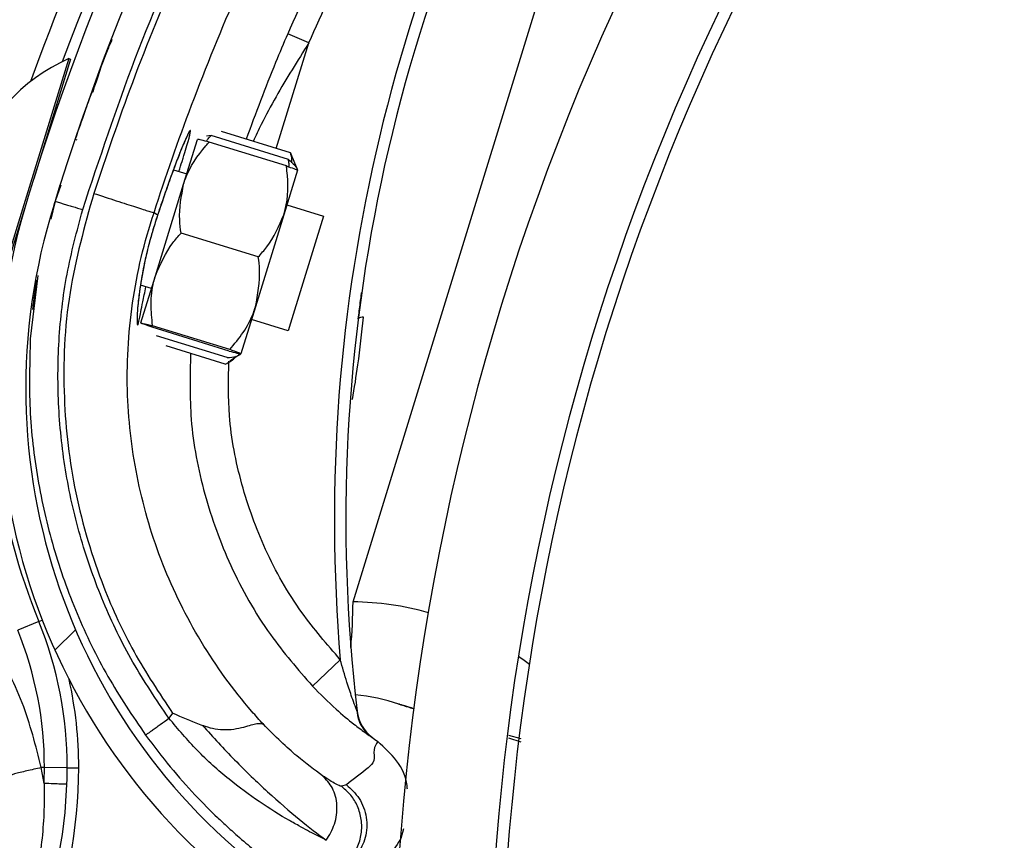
# Model space of a CAD drawing. Header units: inches. Extents: x 170 to 284, y 215 to 248.
# Tile 335 of 656: x 186.2008 to 186.2886, y 244.3503 to 244.4234. Entities that reach past the tile are written whole.
import ezdxf

# ---------------------------------------------------------------- set-up
doc = ezdxf.new("R2010")
doc.units = ezdxf.units.IN
doc.header["$LTSCALE"] = 0.25
doc.header["$MEASUREMENT"] = 0
doc.layers.add('ANNOTATIONS', color=1, linetype='Continuous')
doc.layers.add('LH BENCH MOUNT', color=7, linetype='Continuous')
doc.styles.add('ARIAL', font='arial.ttf', dxfattribs={"height": 0.09375})
doc.dimstyles.new('STANDARD$0', dxfattribs={"dimtxt": 0.09375, "dimasz": 0.09375, "dimexe": 0.03125, "dimexo": 0.046875, "dimgap": 0.09, "dimtad": 0, "dimtih": 1, "dimtoh": 1, "dimdec": 4, "dimzin": 0, "dimdsep": 46, "dimtxsty": 'ARIAL', "dimcen": 0.09, "dimadec": 0, "dimazin": 0, "dimtfac": 1, "dimtdec": 4, "dimtofl": 0, "dimtmove": 0, "dimatfit": 1, "dimfxl": 1, "dimtolj": 1, "dimtzin": 0, "dimarcsym": 0})

# ---------------------------------------------------------------- blocks, each defined once
blk = doc.blocks.new('*D16')
at = {"layer": 'ANNOTATIONS', "color": 0, "lineweight": -2, "transparency": 16777216}
for p, q in [((185.2961756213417, 244.8942434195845), (185.2961756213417, 244.9879934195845)), ((185.9259028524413, 244.8004934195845), (185.2649256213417, 244.8004934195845)), ((186.4571933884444, 244.747824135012), (185.2649256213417, 244.747824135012)), ((185.2961756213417, 244.654074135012), (185.2961756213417, 244.560324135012)), ((185.2961756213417, 244.560324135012), (185.2024256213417, 244.560324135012))]:
    blk.add_line(p, q, dxfattribs=at)
at = {"layer": 'ANNOTATIONS', "color": 0, "transparency": 16777216}
for points in [[(185.2805506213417, 244.8942434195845), (185.3118006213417, 244.8942434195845), (185.2961756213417, 244.8004934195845)], [(185.2805506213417, 244.654074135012), (185.3118006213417, 244.654074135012), (185.2961756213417, 244.747824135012)]]:
    blk.add_solid(points, dxfattribs=at)
at = {"layer": 'defpoints', "color": 0, "transparency": 16777216}
for p in [(185.9727778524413, 244.8004934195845), (185.2961756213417, 244.747824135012), (186.5040683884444, 244.747824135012)]:
    blk.add_point(p, dxfattribs=at)
at = {"layer": 'ANNOTATIONS', "color": 0, "transparency": 16777216, "insert": (184.948522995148, 244.5603241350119), "char_height": 0.09375, "attachment_point": 5, "style": 'ARIAL'}
blk.add_mtext('\\A1;2 5/8"', dxfattribs=at)
blk = doc.blocks.new('*D18')
at = {"layer": 'ANNOTATIONS', "color": 0, "lineweight": -2, "transparency": 16777216}
for p, q in [((185.9644948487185, 245.1675370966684), (185.9644948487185, 245.9014140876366)), ((187.3643717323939, 244.0675010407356), (187.3643717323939, 245.9014140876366)), ((186.0582448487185, 245.8701640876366), (186.3541591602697, 245.8701640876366)), ((187.2706217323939, 245.8701640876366), (186.9747074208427, 245.8701640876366))]:
    blk.add_line(p, q, dxfattribs=at)
at = {"layer": 'ANNOTATIONS', "color": 0, "transparency": 16777216}
for points in [[(186.0582448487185, 245.8857890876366), (186.0582448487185, 245.8545390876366), (185.9644948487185, 245.8701640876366)], [(187.2706217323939, 245.8857890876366), (187.2706217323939, 245.8545390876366), (187.3643717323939, 245.8701640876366)]]:
    blk.add_solid(points, dxfattribs=at)
at = {"layer": 'defpoints', "color": 0, "transparency": 16777216}
for p in [(187.3643717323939, 245.8701640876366), (185.9644948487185, 245.1206620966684), (187.3643717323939, 244.0206260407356)]:
    blk.add_point(p, dxfattribs=at)
at = {"layer": 'ANNOTATIONS', "color": 0, "transparency": 16777216, "insert": (186.6644332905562, 245.8701640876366), "char_height": 0.09375, "attachment_point": 5, "style": 'ARIAL'}
blk.add_mtext('\\A1;DIM "A"', dxfattribs=at)

msp = doc.modelspace()

# ---------------------------------------------------------------- hatches: boundary and pattern name
at = {"layer": 'LH BENCH MOUNT'}
h = msp.add_hatch(dxfattribs=at)
h.set_pattern_fill('ANSI31', color=256, scale=0.34241245, angle=2.8e-322, style=0)
h.set_pattern_definition([(45, (176.1263761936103, 238.0091787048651), (-0.03026527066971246, 0.03026527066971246), [])])
edge = h.paths.add_edge_path(flags=0)
edge.add_arc((186.41301658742, 243.9014011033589), 0.021400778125, 89.9999999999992, 390.52248781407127, ccw=False)
edge.add_line((186.41301658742, 243.9228018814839), (186.485779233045, 243.9228018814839))
edge.add_arc((186.485779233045, 244.3336968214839), 0.4108949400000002, 270, 450.0000000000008)
edge.add_line((186.485779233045, 244.7445917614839), (186.00212164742, 244.7445917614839))
edge.add_arc((186.00212164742, 244.7488719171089), 0.004280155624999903, 180.0000000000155, 269.9999999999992, ccw=False)
edge.add_line((185.997841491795, 244.7488719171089), (185.997841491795, 244.7916734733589))
edge.add_arc((186.00212164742, 244.7916734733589), 0.004280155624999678, 360, 540, ccw=False)
edge.add_line((186.006401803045, 244.7916734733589), (186.006401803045, 244.7488719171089))
edge.add_line((186.006401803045, 244.7488719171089), (186.003169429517, 244.7488719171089))
edge.add_line((186.003169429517, 244.7488719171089), (186.003169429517, 244.7916734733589))
edge.add_arc((186.00212164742, 244.7916734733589), 0.001047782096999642, 360, 540.0000000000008)
edge.add_line((186.001073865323, 244.7916734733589), (186.001073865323, 244.7488719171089))
edge.add_arc((186.00212164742, 244.7488719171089), 0.001047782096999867, 180, 270)
edge.add_line((186.00212164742, 244.7478241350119), (186.485779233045, 244.7478241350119))
edge.add_arc((186.485779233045, 244.3336968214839), 0.4141273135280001, 269.9999999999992, 450, ccw=False)
edge.add_line((186.485779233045, 243.9195695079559), (186.41301658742, 243.9195695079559))
edge.add_arc((186.41301658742, 243.9014011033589), 0.018168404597, 450.0000000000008, 750.5224878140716)
edge.add_arc((186.4277648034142, 243.9100962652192), 0.001047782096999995, 390.5224878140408, 495.0000000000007)
edge.add_line((186.4270239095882, 243.9108371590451), (186.4183287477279, 243.9021419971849))
edge.add_line((186.4183287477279, 243.9021419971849), (186.4160431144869, 243.9044276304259))
edge.add_line((186.4160431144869, 243.9044276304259), (186.4247382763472, 243.9131227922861))
edge.add_arc((186.4277648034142, 243.9100962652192), 0.004280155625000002, 390.522487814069, 495.0000000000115, ccw=False)
h = msp.add_hatch(dxfattribs=at)
h.set_pattern_fill('ANSI32', color=256, scale=0.34241245, angle=2.8e-322, style=0)
h.set_pattern_definition([(45, (176.0930244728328, 238.0091787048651), (-0.09079581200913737, 0.09079581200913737), []), (45, (176.1535550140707, 238.0091787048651), (-0.09079581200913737, 0.09079581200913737), [])])
edge = h.paths.add_edge_path(flags=0)
edge.add_arc((186.4524275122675, 244.3336968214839), 0.2182879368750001, 180, 540, ccw=False)
edge = h.paths.add_edge_path(flags=0)
edge.add_arc((186.4524275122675, 244.3336968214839), 0.2097276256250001, 180, 540, ccw=False)
h = msp.add_hatch(dxfattribs=at)
h.set_pattern_fill('ANSI31', color=256, scale=0.34241245, angle=2.8e-322, style=0)
h.set_pattern_definition([(45, (176.0930244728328, 238.0091787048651), (-0.03026527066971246, 0.03026527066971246), [])])
edge = h.paths.add_edge_path(flags=0)
edge.add_arc((186.2041794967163, 244.3121942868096), 0.001712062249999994, 432.8696093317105, 455.0800296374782)
edge.add_line((186.20402789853, 244.31389962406), (186.2038141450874, 244.3163041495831))
edge.add_arc((186.2041794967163, 244.3121942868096), 0.004126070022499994, 432.8696093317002, 455.08002963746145, ccw=False)
edge.add_arc((186.2015572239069, 244.3036865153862), 0.01302879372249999, 384.3457767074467, 432.8696093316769, ccw=False)
edge.add_arc((186.196571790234, 244.301926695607), 0.01830194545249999, 342.8696093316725, 382.9309823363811, ccw=False)
edge.add_arc((186.2028217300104, 244.3000003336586), 0.01176186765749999, 275.0104670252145, 342.86960933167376, ccw=False)
edge.add_arc((186.2015874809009, 244.3037846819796), 0.01566536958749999, 218.1266773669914, 278.30040914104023, ccw=False)
edge.add_arc((186.2089842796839, 244.3099967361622), 0.02532140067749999, 195.7238575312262, 218.8505426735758, ccw=False)
edge.add_arc((186.1993204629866, 244.3063107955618), 0.01504902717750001, 155.0253276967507, 192.1842589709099, ccw=False)
edge.add_arc((186.2108052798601, 244.3013735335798), 0.02754708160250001, 436.1781124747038, 515.802183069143, ccw=False)
edge.add_arc((186.2183269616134, 244.336820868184), 0.008748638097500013, 263.8282282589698, 410.8110415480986)
edge.add_arc((186.2556716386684, 244.3905583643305), 0.05672062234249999, 162.4402450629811, 235.8795090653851, ccw=False)
edge.add_arc((186.4073322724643, 244.3450674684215), 0.2150521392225, 506.2956368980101, 523.0756629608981, ccw=False)
edge.add_arc((186.2518501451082, 244.4475606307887), 0.02884824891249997, 448.028452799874, 504.2833661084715, ccw=False)
edge.add_arc((186.2513591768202, 244.5047904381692), 0.0284373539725, 272.9902032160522, 326.5886769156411)
edge.add_arc((186.2623995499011, 244.4970162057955), 0.01494630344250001, 328.1610501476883, 383.4168014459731)
edge.add_arc((186.2585927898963, 244.4962904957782), 0.0187470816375, 380.8274838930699, 414.3092253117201)
edge.add_arc((186.262141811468, 244.5002487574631), 0.0134739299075, 416.7471667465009, 455.1432550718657)
edge.add_arc((186.2617552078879, 244.5077132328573), 0.006011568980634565, 457.8521419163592, 478.5871829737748)
edge.add_arc((186.2689755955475, 244.4978916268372), 0.01816498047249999, 483.768869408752, 522.869609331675)
edge.add_arc((186.2620712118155, 244.5000197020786), 0.01094007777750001, 522.8696093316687, 612.8696093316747)
edge.add_arc((186.2593985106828, 244.4913483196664), 0.001866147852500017, 252.8696093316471, 268.5118557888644)
edge.add_line((186.2593500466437, 244.4894828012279), (186.2592873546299, 244.4870696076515))
edge.add_arc((186.2593985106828, 244.4913483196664), 0.004280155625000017, 252.8696093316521, 268.51185578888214, ccw=False)
edge.add_arc((186.2620712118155, 244.5000197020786), 0.01335408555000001, 162.8696093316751, 252.86960933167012, ccw=False)
edge.add_arc((186.2689755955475, 244.4978916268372), 0.020578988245, 483.4809676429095, 522.8696093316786, ccw=False)
edge.add_arc((186.2617552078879, 244.5077132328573), 0.008425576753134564, 457.44727651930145, 479.3693202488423, ccw=False)
edge.add_arc((186.262141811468, 244.5002487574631), 0.01588793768, 416.55991158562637, 455.3401900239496, ccw=False)
edge.add_arc((186.2585927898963, 244.4962904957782), 0.02116108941, 380.97414010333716, 414.44678106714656, ccw=False)
edge.add_arc((186.2623995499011, 244.4970162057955), 0.01736031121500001, 328.0498574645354, 383.2354626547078, ccw=False)
edge.add_arc((186.2513591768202, 244.5047904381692), 0.030851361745, 272.78776661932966, 326.6491469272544, ccw=False)
edge.add_arc((186.2518501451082, 244.4475606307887), 0.02643424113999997, 447.8113188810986, 504.1932224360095)
edge.add_arc((186.4073322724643, 244.3450674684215), 0.21263813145, 506.3072777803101, 523.0792988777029)
edge.add_arc((186.2556716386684, 244.3905583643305), 0.05430661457, 522.426235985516, 595.9841441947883)
edge.add_arc((186.2183269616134, 244.336820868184), 0.01116264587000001, 262.93064822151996, 411.39869652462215, ccw=False)
edge.add_arc((186.2108052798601, 244.3013735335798), 0.02513307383, 435.8410095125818, 515.8402671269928)
edge.add_arc((186.1993204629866, 244.3063107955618), 0.01263501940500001, 514.9526566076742, 551.8523061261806)
edge.add_arc((186.2089842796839, 244.3099967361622), 0.022907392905, 195.9139156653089, 218.8893245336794)
edge.add_arc((186.2015874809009, 244.3037846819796), 0.01325136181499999, 218.0618497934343, 278.6048591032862)
edge.add_arc((186.2028217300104, 244.3000003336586), 0.009347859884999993, 274.5921334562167, 342.8696093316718)
edge.add_arc((186.196571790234, 244.301926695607), 0.01588793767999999, 342.8696093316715, 382.8217882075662)
edge.add_arc((186.2015572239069, 244.3036865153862), 0.01061478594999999, 384.5041106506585, 432.869609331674)

# ---------------------------------------------------------------- linework, layer by layer
for p, q in [((186.230551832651, 244.3715418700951), (186.2498213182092, 244.434060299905)), ((186.2266094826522, 244.4213497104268), (186.2247234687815, 244.422161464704)), ((186.2237050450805, 244.4119358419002), (186.2266094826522, 244.4213497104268)), ((186.2052022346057, 244.4199488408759), (186.1985729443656, 244.3984580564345)), ((186.2053658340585, 244.4198983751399), (186.2020789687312, 244.4092430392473)), ((186.2052007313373, 244.4199493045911), (186.2052022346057, 244.4199488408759)), ((186.2052022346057, 244.4199488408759), (186.2053658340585, 244.4198983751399)), ((186.2073614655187, 244.4172567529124), (186.2073622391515, 244.4172588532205)), ((186.217895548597, 244.4130930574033), (186.2174709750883, 244.4130290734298)), ((186.2247830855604, 244.4109684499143), (186.217895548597, 244.4130930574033)), ((186.2249619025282, 244.4115481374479), (186.2188127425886, 244.4134449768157)), ((186.2057577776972, 244.4127630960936), (186.2059213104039, 244.4127126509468)), ((186.2154427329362, 244.4087716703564), (186.2166714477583, 244.4127549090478)), ((186.224603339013, 244.4103857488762), (186.2177158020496, 244.4125103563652)), ((186.2249619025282, 244.4115481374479), (186.2251386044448, 244.4110864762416)), ((186.2251656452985, 244.4110972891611), (186.225604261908, 244.4100004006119)), ((186.2145380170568, 244.4100546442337), (186.215725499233, 244.4096883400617)), ((186.2256039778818, 244.4099994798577), (186.2243752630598, 244.4060162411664)), ((186.2044938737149, 244.4086756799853), (186.2039873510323, 244.4072431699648)), ((186.2040418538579, 244.4073973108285), (186.2044454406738, 244.4086931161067)), ((186.2129197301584, 244.40059261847), (186.2154427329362, 244.4087716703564)), ((186.2013763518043, 244.4069653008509), (186.1987365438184, 244.3984075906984)), ((186.2039873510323, 244.4072431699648), (186.2036001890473, 244.4056429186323)), ((186.2038868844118, 244.4068997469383), (186.2039685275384, 244.4071618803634)), ((186.2246580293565, 244.4069329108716), (186.2279300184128, 244.40592359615)), ((186.2131243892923, 244.4060060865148), (186.2128014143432, 244.4062149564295)), ((186.2131243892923, 244.4060060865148), (186.2131244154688, 244.4060059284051)), ((186.2243752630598, 244.4060162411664), (186.2218522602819, 244.39783718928)), ((186.2279300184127, 244.40592359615), (186.2249873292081, 244.3963840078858)), ((186.2221021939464, 244.4022775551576), (186.215214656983, 244.4044021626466)), ((186.2024521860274, 244.4006102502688), (186.2017723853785, 244.3949795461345)), ((186.2116254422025, 244.3963968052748), (186.2129197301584, 244.40059261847)), ((186.2125713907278, 244.3994633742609), (186.2115958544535, 244.3997642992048)), ((186.2218522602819, 244.39783718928), (186.2205579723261, 244.3936413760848)), ((186.2195573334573, 244.3940276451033), (186.2126697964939, 244.3961522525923)), ((186.2247759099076, 244.3956986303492), (186.2215039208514, 244.3967079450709)), ((186.2249873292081, 244.3963840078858), (186.2247759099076, 244.3956986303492)), ((186.2195136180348, 244.3938859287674), (186.2126260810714, 244.3960105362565)), ((186.2193338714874, 244.3933032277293), (186.2130193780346, 244.3952510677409)), ((186.2191550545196, 244.3927235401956), (186.2138827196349, 244.3943499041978)), ((186.2205576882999, 244.3936404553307), (186.2195773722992, 244.39298126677)), ((186.2025277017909, 244.3697970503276), (186.2028376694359, 244.3699234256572)), ((186.2025277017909, 244.3697970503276), (186.2006446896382, 244.3690293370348)), ((186.2294152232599, 244.3663852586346), (186.2269291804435, 244.3640335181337)), ((186.2144574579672, 244.361626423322), (186.214127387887, 244.3611748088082)), ((186.2321167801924, 244.3595633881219), (186.2324735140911, 244.3592996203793)), ((186.2324735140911, 244.3592996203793), (186.2327543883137, 244.3590835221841)), ((186.2444154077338, 244.3594158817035), (186.2454998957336, 244.3590819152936)), ((186.2455362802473, 244.3593302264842), (186.244435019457, 244.3596297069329)), ((186.202999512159, 244.3553567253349), (186.2027502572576, 244.3567684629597)), ((186.2030280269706, 244.3567675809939), (186.2027502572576, 244.3567684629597)), ((186.20506151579, 244.3567611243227), (186.2030280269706, 244.3567675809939)), ((186.20506151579, 244.3567611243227), (186.2060887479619, 244.3567578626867)), ((186.2299530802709, 244.3552417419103), (186.2295074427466, 244.3551048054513)), ((186.234830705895, 244.3504953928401), (186.235086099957, 244.351331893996))]:
    msp.add_line(p, q, dxfattribs=at)
for centre, radius, start, end in [((186.4524275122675, 244.3336968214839), 0.218287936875, 333.2549575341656, 229.1349474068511), ((186.4524275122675, 244.3336968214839), 0.2097276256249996, 332.0702012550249, 227.0793411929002), ((186.4524275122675, 244.3336968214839), 0.20865758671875, 331.9143208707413, 226.805495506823), ((186.40689113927, 244.3437557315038), 0.2160622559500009, 143.9625880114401, 159.429331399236), ((186.4073322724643, 244.3450674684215), 0.2150521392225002, 146.2956368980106, 163.0756629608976), ((186.4073322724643, 244.3450674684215), 0.2126381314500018, 146.3072777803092, 163.0792988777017), ((186.3754347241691, 244.3788732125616), 0.1465525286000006, 148.2102277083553, 184.8881843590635), ((186.3754347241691, 244.3788732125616), 0.1455252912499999, 148.2240339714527, 186.7401596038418), ((186.40689113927, 244.3437557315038), 0.2180957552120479, 150.0488325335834, 160.1231826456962), ((186.211604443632, 244.4053606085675), 0.01593228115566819, 113.6990861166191, 212.0139280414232), ((186.2116059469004, 244.4053601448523), 0.01593228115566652, 113.699086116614, 212.0139280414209), ((186.2040751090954, 244.4138554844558), 0.0005478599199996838, 162.856507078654, 192.1516824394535), ((186.2556716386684, 244.3905583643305), 0.05672062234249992, 162.4402450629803, 235.8795090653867), ((186.2556716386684, 244.3905583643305), 0.05430661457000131, 162.4262359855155, 235.9841441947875), ((186.2561129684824, 244.3916440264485), 0.05786770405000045, 173.7715006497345, 202.1809632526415), ((186.2314055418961, 244.3963954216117), 0.0005320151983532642, 81.69212453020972, 137.6980253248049), ((186.1719575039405, 244.3723129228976), 0.05859940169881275, 355.2621459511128, 359.2460785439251), ((186.2302722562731, 244.3458624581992), 0.02568093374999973, 74.17282644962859, 89.37623518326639), ((186.1708204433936, 244.3568698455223), 0.0322077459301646, 359.8180768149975, 22.18096325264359), ((186.1708204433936, 244.3568698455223), 0.03424124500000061, 359.8180768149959, 22.18096325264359), ((186.2302722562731, 244.3458624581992), 0.0256809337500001, 51.44827112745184, 54.15806505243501), ((186.1708204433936, 244.3568698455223), 0.03526848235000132, 359.8180768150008, 12.70827030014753), ((186.2292044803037, 244.3461915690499), 0.01712062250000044, 71.48010638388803, 84.81620946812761), ((186.23480571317, 244.3629125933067), 0.0005136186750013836, 251.4801063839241, 252.8838648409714), ((186.2343156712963, 244.3621952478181), 0.003424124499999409, 186.7401596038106, 233.4920208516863), ((186.1619177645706, 244.3568981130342), 0.04314396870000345, 338.6409130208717, 359.8180768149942), ((186.1619177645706, 244.3568981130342), 0.04111046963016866, 357.8501057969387, 359.8180768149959), ((186.1619177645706, 244.3568981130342), 0.04417120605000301, 338.6409130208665, 359.8180768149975)]:
    msp.add_arc(centre, radius, start, end, dxfattribs=at)
for points, knots in [([(186.2064432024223, 244.4064922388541), (186.2079382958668, 244.4110075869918), (186.2109362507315, 244.4200617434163), (186.2166890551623, 244.4332617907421), (186.2232516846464, 244.4462129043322), (186.2284080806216, 244.4544639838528), (186.2309925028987, 244.4585994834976)], [0, 0, 0, 0, 0.2468628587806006, 0.4950083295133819, 0.7468945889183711, 1, 1, 1, 1]), ([(186.2312432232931, 244.4580112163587), (186.2292431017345, 244.454829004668), (186.2252370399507, 244.4484553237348), (186.2198916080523, 244.4385077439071), (186.2150581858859, 244.4282957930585), (186.2108614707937, 244.4181114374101), (186.2085406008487, 244.4112424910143), (186.2074263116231, 244.4079445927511)], [0, 0, 0, 0, 0.2027568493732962, 0.4061035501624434, 0.6088604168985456, 0.8122072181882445, 0.9999999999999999, 0.9999999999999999, 0.9999999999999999, 0.9999999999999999]), ([(186.2428554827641, 244.4552224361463), (186.2420253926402, 244.453982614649), (186.2389521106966, 244.4493923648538), (186.2340200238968, 244.4411828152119), (186.2288317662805, 244.4313661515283), (186.2259527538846, 244.4249156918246), (186.2247234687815, 244.422161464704)], [0, 0, 0, 0, 0.1185397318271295, 0.4388752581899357, 0.7604101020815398, 1, 1, 1, 1]), ([(186.2128014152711, 244.4062149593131), (186.2128014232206, 244.4062149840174), (186.2138387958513, 244.4094387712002), (186.2161658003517, 244.4160953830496), (186.2202192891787, 244.4260146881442), (186.2249275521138, 244.4359444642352), (186.2301294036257, 244.4456292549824), (186.2340274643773, 244.4518313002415), (186.2359764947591, 244.4549323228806)], [0, 0, 0, 0, 1.439079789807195e-06, 0.1877923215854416, 0.3908439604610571, 0.5938956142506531, 0.796947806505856, 1, 1, 1, 1]), ([(186.2266094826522, 244.4213497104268), (186.2278260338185, 244.4240754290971), (186.2306691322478, 244.4304454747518), (186.2358024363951, 244.4401610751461), (186.2406825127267, 244.4482862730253), (186.243732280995, 244.4528414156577), (186.2445537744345, 244.4540684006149)], [0, 0, 0, 0, 0.2395900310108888, 0.5599255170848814, 0.8814604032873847, 1, 1, 1, 1]), ([(186.2073616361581, 244.4169565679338), (186.2077548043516, 244.4182137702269), (186.2082542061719, 244.4198106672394), (186.2089389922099, 244.4213347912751), (186.209084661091, 244.4216590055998)], [0, 0, 0, 0, 0.7872782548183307, 1, 1, 1, 1]), ([(186.2247234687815, 244.422161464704), (186.2243602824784, 244.4213130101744), (186.2230335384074, 244.4182135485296), (186.2218662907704, 244.4150570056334), (186.2210185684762, 244.4127645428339)], [0, 0, 0, 0, 0.2737425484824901, 0.9999999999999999, 0.9999999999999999, 0.9999999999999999, 0.9999999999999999]), ([(186.2266094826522, 244.4213497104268), (186.2261056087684, 244.4205538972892), (186.2246013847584, 244.4181781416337), (186.2229064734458, 244.4152535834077), (186.2218809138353, 244.4130788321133), (186.2216420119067, 244.4125722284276)], [0, 0, 0, 0, 0.2786878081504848, 0.831971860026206, 0.9999999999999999, 0.9999999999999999, 0.9999999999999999, 0.9999999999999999]), ([(186.207361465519, 244.4172567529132), (186.2073277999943, 244.4171655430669), (186.2072938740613, 244.4170736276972), (186.2070363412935, 244.4163668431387), (186.2066580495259, 244.4153314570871), (186.206065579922, 244.4136162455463), (186.2057696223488, 244.4127594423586)], [0, 0, 0, 0, 0.3307707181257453, 0.3333292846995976, 0.6669765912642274, 1, 1, 1, 1]), ([(186.2150209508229, 244.4099056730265), (186.2151179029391, 244.4102104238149), (186.2154818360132, 244.411354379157), (186.2158869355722, 244.4126855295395), (186.2160955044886, 244.4135206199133), (186.2160366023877, 244.4136302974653), (186.215724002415, 244.4130457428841), (186.2150557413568, 244.4114494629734), (186.2141470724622, 244.4090548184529), (186.2134733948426, 244.4070465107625), (186.2131243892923, 244.4060060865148)], [0, 0, 0, 0, 0.05114929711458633, 0.1920011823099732, 0.3334894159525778, 0.4224210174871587, 0.56462126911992, 0.7065362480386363, 0.8479681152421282, 1, 1, 1, 1]), ([(186.2158125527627, 244.41315852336), (186.2158128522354, 244.4131589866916), (186.2158265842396, 244.4131802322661), (186.2157560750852, 244.4130587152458), (186.2156206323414, 244.4127706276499), (186.2154390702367, 244.4123419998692), (186.2153451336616, 244.4121202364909)], [0, 0, 0, 0, 0.005301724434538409, 0.2431048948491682, 0.6083977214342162, 1, 1, 1, 1]), ([(186.2174689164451, 244.4125745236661), (186.2175175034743, 244.4126552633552), (186.2176314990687, 244.4128446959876), (186.2177992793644, 244.4130025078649), (186.217895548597, 244.4130930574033)], [0, 0, 0, 0, 0.426218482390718, 1, 1, 1, 1]), ([(186.2153451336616, 244.4121202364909), (186.2153277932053, 244.4120799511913), (186.2151975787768, 244.4117774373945), (186.2148513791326, 244.4109002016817), (186.2143231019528, 244.4094984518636), (186.2137301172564, 244.4078223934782), (186.2133225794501, 244.4066192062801), (186.213123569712, 244.406000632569), (186.2131231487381, 244.4059993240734)], [0, 0, 0, 0, 0.0358353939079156, 0.2690981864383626, 0.5116419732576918, 0.7561140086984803, 0.9994840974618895, 1, 1, 1, 1]), ([(186.2154427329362, 244.4087716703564), (186.2154954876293, 244.4089310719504), (186.2159081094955, 244.4101778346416), (186.2167446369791, 244.4114264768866), (186.2176211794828, 244.4124047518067), (186.2177158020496, 244.4125103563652)], [0, 0, 0, 0, 0.1156468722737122, 0.9045342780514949, 0.9999999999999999, 0.9999999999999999, 0.9999999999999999, 0.9999999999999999]), ([(186.2177158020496, 244.4125103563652), (186.2174719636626, 244.412574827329), (186.2169785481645, 244.4127052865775), (186.2166991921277, 244.4127649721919), (186.2166765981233, 244.4127567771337), (186.2166714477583, 244.4127549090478)], [0, 0, 0, 0, 0.4299704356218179, 0.8700602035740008, 0.9999999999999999, 0.9999999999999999, 0.9999999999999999, 0.9999999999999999]), ([(186.225097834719, 244.4106764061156), (186.2250986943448, 244.4108657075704), (186.2250999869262, 244.4111503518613), (186.2249965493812, 244.4114483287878), (186.2249619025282, 244.4115481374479)], [0, 0, 0, 0, 0.665045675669, 1, 1, 1, 1]), ([(186.2243752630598, 244.4060162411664), (186.2244214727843, 244.4061776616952), (186.2247829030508, 244.4074402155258), (186.2247951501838, 244.4089431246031), (186.2246220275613, 244.4102451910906), (186.224603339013, 244.4103857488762)], [0, 0, 0, 0, 0.1156468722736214, 0.9045342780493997, 1, 1, 1, 1]), ([(186.224603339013, 244.4103857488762), (186.2248411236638, 244.4103016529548), (186.2253222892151, 244.4101314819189), (186.2255867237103, 244.4100234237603), (186.2256007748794, 244.4100039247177), (186.2256039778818, 244.4099994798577)], [0, 0, 0, 0, 0.4299704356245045, 0.8700602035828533, 0.9999999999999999, 0.9999999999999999, 0.9999999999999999, 0.9999999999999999]), ([(186.22484347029, 244.4102996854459), (186.2248488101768, 244.4103937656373), (186.2248613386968, 244.4106144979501), (186.2248116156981, 244.4108394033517), (186.2247830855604, 244.4109684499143)], [0, 0, 0, 0, 0.4262184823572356, 1, 1, 1, 1]), ([(186.2247830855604, 244.4109684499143), (186.2249893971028, 244.4107896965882), (186.2254068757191, 244.4104279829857), (186.2255965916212, 244.4101209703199), (186.2255827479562, 244.4099981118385), (186.2255825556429, 244.4099964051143)], [0, 0, 0, 0, 0.4906882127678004, 0.9929247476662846, 0.9999999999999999, 0.9999999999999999, 0.9999999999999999, 0.9999999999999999]), ([(186.215214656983, 244.4044021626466), (186.2151645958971, 244.4047925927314), (186.2149751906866, 244.4062697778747), (186.2152445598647, 244.4077112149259), (186.2154427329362, 244.4087716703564)], [0, 0, 0, 0, 0.2643068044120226, 0.9999999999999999, 0.9999999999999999, 0.9999999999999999, 0.9999999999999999]), ([(186.2074258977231, 244.4079447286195), (186.2066103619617, 244.4050177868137), (186.2049522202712, 244.3990667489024), (186.2045519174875, 244.3899952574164), (186.205600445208, 244.3811263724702), (186.2078812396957, 244.3735378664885), (186.2108908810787, 244.3669755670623), (186.2132624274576, 244.3634187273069), (186.2144574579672, 244.361626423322)], [0, 0, 0, 0, 0.1870908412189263, 0.3803918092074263, 0.5558755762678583, 0.7364481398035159, 0.8671952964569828, 1, 1, 1, 1]), ([(186.2074258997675, 244.4079447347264), (186.2081145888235, 244.4077205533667), (186.2094919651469, 244.4072721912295), (186.2112431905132, 244.4067031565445), (186.2124950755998, 244.4063005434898), (186.2126992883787, 244.4062434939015), (186.2128013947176, 244.4062149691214)], [0, 0, 0, 0, 0.2500007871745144, 0.5000009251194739, 0.7500005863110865, 1, 1, 1, 1]), ([(186.2039873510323, 244.4072431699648), (186.2040201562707, 244.4072331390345), (186.2040706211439, 244.4072177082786), (186.2043768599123, 244.4071240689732), (186.2046938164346, 244.4070271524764), (186.2050872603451, 244.4069068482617), (186.2056590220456, 244.4067320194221), (186.2061342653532, 244.4065867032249), (186.2064432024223, 244.4064922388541)], [0, 0, 0, 0, 0.2394568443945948, 0.3683606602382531, 0.4999999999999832, 0.6316393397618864, 0.7605431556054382, 1, 1, 1, 1]), ([(186.214127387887, 244.3611748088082), (186.2130170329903, 244.3628162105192), (186.2107945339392, 244.3661016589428), (186.2082046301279, 244.3714755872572), (186.2061960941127, 244.3770923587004), (186.204864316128, 244.3829171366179), (186.2041924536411, 244.3888537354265), (186.2042297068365, 244.3948236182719), (186.2049002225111, 244.4007517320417), (186.2059299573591, 244.4045827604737), (186.2064432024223, 244.4064922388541)], [0, 0, 0, 0, 0.1247413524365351, 0.2496837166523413, 0.3746881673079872, 0.499985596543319, 0.6253465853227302, 0.7503062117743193, 0.8755465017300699, 1, 1, 1, 1]), ([(186.2225503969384, 244.3606305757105), (186.2222056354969, 244.3610117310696), (186.2201393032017, 244.363296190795), (186.2168256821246, 244.3679082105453), (186.2133809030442, 244.374831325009), (186.2111797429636, 244.3822485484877), (186.2102029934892, 244.3901110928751), (186.2106498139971, 244.3982137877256), (186.2119237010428, 244.4036057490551), (186.2128013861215, 244.4062149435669), (186.2128013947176, 244.4062149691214)], [0, 0, 0, 0, 0.03155846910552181, 0.1891461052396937, 0.3467338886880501, 0.5043277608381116, 0.6619226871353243, 0.8309600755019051, 0.9999983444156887, 1, 1, 1, 1]), ([(186.2131244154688, 244.4060059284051), (186.2129829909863, 244.4055733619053), (186.2125361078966, 244.4042065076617), (186.2119434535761, 244.4018670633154), (186.211496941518, 244.3993452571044), (186.2112953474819, 244.3973907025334), (186.2112752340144, 244.3963672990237), (186.2113444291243, 244.3960991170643), (186.2114975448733, 244.3966359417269), (186.2117153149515, 244.3978785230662), (186.2119803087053, 244.3991433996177), (186.2120791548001, 244.399615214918)], [0, 0, 0, 0, 0.05799721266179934, 0.1832636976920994, 0.3064129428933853, 0.4347166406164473, 0.5675677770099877, 0.6609498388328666, 0.7922661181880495, 0.922512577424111, 1, 1, 1, 1]), ([(186.2131230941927, 244.4059970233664), (186.2131093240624, 244.405956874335), (186.2128939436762, 244.405328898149), (186.2125067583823, 244.404054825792), (186.2120593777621, 244.4022845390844), (186.2117891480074, 244.4010028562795), (186.2116975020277, 244.4004086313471), (186.2116799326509, 244.4002947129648)], [0, 0, 0, 0, 0.02096907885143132, 0.3279800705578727, 0.6261032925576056, 0.9283205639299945, 1, 1, 1, 1]), ([(186.2221021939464, 244.4022775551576), (186.2223634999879, 244.4025719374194), (186.223352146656, 244.4036857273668), (186.2239416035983, 244.405028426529), (186.2243752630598, 244.4060162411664)], [0, 0, 0, 0, 0.2643068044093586, 1, 1, 1, 1]), ([(186.2129197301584, 244.40059261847), (186.2133693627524, 244.4016167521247), (186.2139690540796, 244.4029826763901), (186.2149653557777, 244.4041180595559), (186.215214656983, 244.4044021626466)], [0, 0, 0, 0, 0.7497733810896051, 0.9999999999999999, 0.9999999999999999, 0.9999999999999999, 0.9999999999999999]), ([(186.2218522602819, 244.39783718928), (186.2220576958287, 244.3989366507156), (186.2223316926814, 244.4004030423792), (186.222148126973, 244.4019023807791), (186.2221021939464, 244.4022775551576)], [0, 0, 0, 0, 0.7497733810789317, 1, 1, 1, 1]), ([(186.2126697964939, 244.3961522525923), (186.2126051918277, 244.3967977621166), (186.2124744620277, 244.3981039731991), (186.2126368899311, 244.3995958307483), (186.2128672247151, 244.4004075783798), (186.2129197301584, 244.40059261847)], [0, 0, 0, 0, 0.429970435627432, 0.8700602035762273, 0.9999999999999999, 0.9999999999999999, 0.9999999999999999, 0.9999999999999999]), ([(186.2023617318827, 244.4002137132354), (186.2022730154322, 244.3996368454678), (186.2020723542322, 244.3983320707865), (186.2019968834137, 244.3975673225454), (186.2019971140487, 244.3975691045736), (186.2020724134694, 244.3983327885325), (186.2022735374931, 244.399638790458), (186.2023627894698, 244.4002183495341)], [0, 0, 0, 0, 0.1861142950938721, 0.4209582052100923, 0.5795032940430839, 0.8133979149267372, 1, 1, 1, 1]), ([(186.2020049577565, 244.397652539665), (186.2020038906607, 244.3976416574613), (186.2019996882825, 244.3975988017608), (186.2020737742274, 244.3983513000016), (186.2022731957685, 244.3996414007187), (186.202361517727, 244.4002127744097)], [0, 0, 0, 0, 0.1593901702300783, 0.6277016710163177, 1, 1, 1, 1]), ([(186.2020050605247, 244.3976525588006), (186.2020039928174, 244.3976416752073), (186.2019997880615, 244.3975988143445), (186.2020739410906, 244.3983516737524), (186.2022734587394, 244.3996423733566), (186.2023618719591, 244.4002143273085)], [0, 0, 0, 0, 0.1593327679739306, 0.6274710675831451, 1, 1, 1, 1]), ([(186.2020051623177, 244.3976525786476), (186.2020040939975, 244.3976416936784), (186.2019998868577, 244.3975988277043), (186.2020741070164, 244.398352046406), (186.2022737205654, 244.3996433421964), (186.2023622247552, 244.4002158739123)], [0, 0, 0, 0, 0.1592756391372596, 0.6272415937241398, 1, 1, 1, 1]), ([(186.2116799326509, 244.4002947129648), (186.2116158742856, 244.3999085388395), (186.2114660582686, 244.399005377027), (186.211351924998, 244.397887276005), (186.2112979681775, 244.3970957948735), (186.2112995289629, 244.3967088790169), (186.2113000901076, 244.396701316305), (186.2113002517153, 244.3966991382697)], [0, 0, 0, 0, 0.1981000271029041, 0.4633049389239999, 0.7305309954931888, 0.9223938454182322, 1, 1, 1, 1]), ([(186.2310120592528, 244.396753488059), (186.2310750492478, 244.3972491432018), (186.2311938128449, 244.3981836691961), (186.2313137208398, 244.3990412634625), (186.2313212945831, 244.3990951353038), (186.2313241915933, 244.3991157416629)], [0, 0, 0, 0, 0.4108597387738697, 0.7746496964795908, 1, 1, 1, 1]), ([(186.2195573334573, 244.3940276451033), (186.2199743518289, 244.3945245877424), (186.2208182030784, 244.3955301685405), (186.2215244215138, 244.3968542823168), (186.2217914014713, 244.3976547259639), (186.2218522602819, 244.39783718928)], [0, 0, 0, 0, 0.4299704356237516, 0.8700602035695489, 1, 1, 1, 1]), ([(186.2116254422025, 244.3963968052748), (186.2117531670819, 244.396377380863), (186.2119235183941, 244.3963514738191), (186.2125204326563, 244.3961921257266), (186.2126697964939, 244.3961522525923)], [0, 0, 0, 0, 0.7497733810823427, 1, 1, 1, 1]), ([(186.2126260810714, 244.3960105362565), (186.2123882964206, 244.3960946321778), (186.2119071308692, 244.3962648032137), (186.211642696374, 244.3963728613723), (186.2116286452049, 244.3963923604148), (186.2116254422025, 244.3963968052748)], [0, 0, 0, 0, 0.4299704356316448, 0.870060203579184, 1, 1, 1, 1]), ([(186.2305089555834, 244.3895667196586), (186.2306743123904, 244.3906032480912), (186.2310668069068, 244.3930635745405), (186.2313300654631, 244.39550752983), (186.2314824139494, 244.3969218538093)], [0, 0, 0, 0, 0.4212971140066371, 1, 1, 1, 1]), ([(186.2017723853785, 244.3949795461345), (186.2017128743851, 244.3928911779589), (186.2015938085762, 244.388712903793), (186.2023361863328, 244.3824735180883), (186.2037284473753, 244.3763580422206), (186.2058389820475, 244.370461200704), (186.2085597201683, 244.3648280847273), (186.2108871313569, 244.3613851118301), (186.2120487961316, 244.3596666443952)], [0, 0, 0, 0, 0.1669692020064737, 0.3340613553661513, 0.5010874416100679, 0.6678519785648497, 0.8342172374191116, 1, 1, 1, 1]), ([(186.2160595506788, 244.3936784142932), (186.2160148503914, 244.3917173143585), (186.2159186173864, 244.3874953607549), (186.217173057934, 244.3810948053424), (186.2195137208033, 244.3746086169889), (186.2227840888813, 244.3688150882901), (186.2256328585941, 244.3655288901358), (186.2269291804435, 244.3640335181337)], [0, 0, 0, 0, 0.1810254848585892, 0.3897206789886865, 0.598415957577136, 0.8172607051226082, 1, 1, 1, 1]), ([(186.2193338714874, 244.3933032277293), (186.2196050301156, 244.3933346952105), (186.2201537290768, 244.3933983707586), (186.2204834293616, 244.3935451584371), (186.2205412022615, 244.3936544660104), (186.2205420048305, 244.3936559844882)], [0, 0, 0, 0, 0.490688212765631, 0.9929247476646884, 1, 1, 1, 1]), ([(186.2195136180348, 244.3938859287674), (186.2197574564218, 244.3938214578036), (186.2202508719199, 244.3936909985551), (186.2205302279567, 244.3936313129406), (186.2205528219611, 244.3936395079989), (186.2205579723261, 244.3936413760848)], [0, 0, 0, 0, 0.4299704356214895, 0.8700602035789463, 1, 1, 1, 1]), ([(186.2205579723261, 244.3936413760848), (186.2204415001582, 244.3936972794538), (186.220286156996, 244.3937718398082), (186.2197032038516, 244.3939764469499), (186.2195573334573, 244.3940276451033)], [0, 0, 0, 0, 0.7497733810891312, 1, 1, 1, 1]), ([(186.2191550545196, 244.3927235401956), (186.2195102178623, 244.3929162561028), (186.2199007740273, 244.3931281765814), (186.2201171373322, 244.3934144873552), (186.2201367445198, 244.3934404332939)], [0, 0, 0, 0, 0.9093784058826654, 1, 1, 1, 1]), ([(186.2294152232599, 244.3663852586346), (186.2282293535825, 244.3677533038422), (186.2256233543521, 244.3707596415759), (186.222630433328, 244.3760596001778), (186.2204932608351, 244.381993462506), (186.219364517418, 244.3876805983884), (186.2194425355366, 244.391373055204), (186.219476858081, 244.3929974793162)], [0, 0, 0, 0, 0.1859244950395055, 0.4085770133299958, 0.6208996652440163, 0.8332222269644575, 1, 1, 1, 1]), ([(186.2027502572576, 244.3567684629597), (186.2022569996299, 244.3587197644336), (186.2012575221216, 244.3626736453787), (186.1993442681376, 244.3662783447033), (186.1983752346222, 244.3681040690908)], [0, 0, 0, 0, 0.4935154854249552, 1, 1, 1, 1]), ([(186.2308644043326, 244.3619300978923), (186.2308621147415, 244.3619355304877), (186.2308212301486, 244.3620325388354), (186.2306799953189, 244.3623953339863), (186.2303863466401, 244.3632073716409), (186.2299285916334, 244.3645804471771), (186.2296066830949, 244.3657121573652), (186.2294152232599, 244.3663852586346)], [0, 0, 0, 0, 0.005253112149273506, 0.09380336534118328, 0.2660256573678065, 0.5634579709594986, 0.9999999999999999, 0.9999999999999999, 0.9999999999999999, 0.9999999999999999]), ([(186.2269291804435, 244.3640335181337), (186.2276284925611, 244.3633280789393), (186.2288583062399, 244.3620874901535), (186.2305105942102, 244.3607156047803), (186.2315718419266, 244.3599221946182), (186.2319816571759, 244.3596484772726), (186.2320999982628, 244.3595759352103), (186.2321000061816, 244.3595759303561)], [0, 0, 0, 0, 0.3699466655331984, 0.6505899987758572, 0.8492685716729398, 0.9999899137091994, 1, 1, 1, 1]), ([(186.2308644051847, 244.3619300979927), (186.2309192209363, 244.3615825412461), (186.2310146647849, 244.3609773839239), (186.2314592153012, 244.3601639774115), (186.2318730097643, 244.3597844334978), (186.2321001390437, 244.3595761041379)], [0, 0, 0, 0, 0.3783552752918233, 0.6587829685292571, 1, 1, 1, 1]), ([(186.2360149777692, 244.3620107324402), (186.2358501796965, 244.3620600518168), (186.2355642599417, 244.3621456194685), (186.2352060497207, 244.3622539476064), (186.2349650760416, 244.3623271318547), (186.2347991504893, 244.3623776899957), (186.2346953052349, 244.3624094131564), (186.2346481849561, 244.362423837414), (186.2346442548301, 244.3624250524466), (186.2346425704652, 244.3624255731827)], [0, 0, 0, 0, 0.3254680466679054, 0.5646773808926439, 0.7187998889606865, 0.8200788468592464, 0.9236577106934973, 0.9672813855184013, 1, 1, 1, 1]), ([(186.2346545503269, 244.3624217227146), (186.2346560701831, 244.3624212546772), (186.2346596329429, 244.3624201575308), (186.2347078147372, 244.3624053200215), (186.234813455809, 244.362372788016), (186.234981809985, 244.3623209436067), (186.2352272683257, 244.3622453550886), (186.2355801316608, 244.3621366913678), (186.2358587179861, 244.3620509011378), (186.236014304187, 244.3620029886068)], [0, 0, 0, 0, 0.03189143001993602, 0.07475806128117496, 0.1789066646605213, 0.2823646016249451, 0.4408509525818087, 0.68772381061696, 1, 1, 1, 1]), ([(186.2120487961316, 244.3596666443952), (186.2120765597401, 244.3596867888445), (186.2121192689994, 244.359717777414), (186.2123784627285, 244.359905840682), (186.2126467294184, 244.3601004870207), (186.2129797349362, 244.3603421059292), (186.2134636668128, 244.360693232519), (186.2138659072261, 244.3609850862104), (186.214127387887, 244.3611748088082)], [0, 0, 0, 0, 0.2394567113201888, 0.3683605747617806, 0.5000000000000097, 0.6316394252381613, 0.7605432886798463, 0.9999999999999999, 0.9999999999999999, 0.9999999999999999, 0.9999999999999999]), ([(186.2281626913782, 244.3502953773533), (186.2278558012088, 244.3504497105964), (186.2271227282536, 244.3508183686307), (186.226089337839, 244.3513756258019), (186.225271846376, 244.3518304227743), (186.2241511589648, 244.3524667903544), (186.2222777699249, 244.3536291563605), (186.219436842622, 244.3557147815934), (186.2166345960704, 244.3582027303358), (186.2149513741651, 244.3601980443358), (186.214127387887, 244.3611748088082)], [0, 0, 0, 0, 0.08980644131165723, 0.2145219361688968, 0.2531624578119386, 0.2759662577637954, 0.4628905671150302, 0.6373953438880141, 0.8224944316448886, 1, 1, 1, 1]), ([(186.2144574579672, 244.361626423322), (186.2144680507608, 244.361621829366), (186.2145736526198, 244.3615760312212), (186.215462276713, 244.3611931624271), (186.2163459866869, 244.3608387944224), (186.2171339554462, 244.3605228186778)], [0, 0, 0, 0, 0.01193493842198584, 0.1189819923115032, 1, 1, 1, 1]), ([(186.230915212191, 244.3617933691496), (186.230913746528, 244.3617973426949), (186.2309104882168, 244.3618061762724), (186.2308943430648, 244.3618501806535), (186.2308854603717, 244.3618743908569)], [0, 0, 0, 0, 0.4498228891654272, 0.9999999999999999, 0.9999999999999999, 0.9999999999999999, 0.9999999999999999]), ([(186.217139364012, 244.360537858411), (186.2174324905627, 244.3604385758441), (186.2180342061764, 244.3602347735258), (186.2189908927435, 244.3601347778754), (186.2199601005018, 244.3601822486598), (186.2210798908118, 244.360444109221), (186.2220806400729, 244.360782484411), (186.2223963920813, 244.3606810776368), (186.2225512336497, 244.3606313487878)], [0, 0, 0, 0, 0.1136768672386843, 0.2333502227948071, 0.3620694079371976, 0.5019163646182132, 0.7557448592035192, 1, 1, 1, 1]), ([(186.2171398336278, 244.3605375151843), (186.2180916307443, 244.3594886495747), (186.2200465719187, 244.3573343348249), (186.2230243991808, 244.3544981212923), (186.2259090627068, 244.3519786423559), (186.2273994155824, 244.350867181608), (186.228164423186, 244.3502966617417)], [0, 0, 0, 0, 0.2305257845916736, 0.4734878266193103, 0.7297379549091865, 1, 1, 1, 1]), ([(186.2278270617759, 244.3560490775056), (186.227114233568, 244.3565699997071), (186.2260325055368, 244.3573605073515), (186.2241226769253, 244.3590381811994), (186.2230767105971, 244.3600986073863), (186.2225512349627, 244.360631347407)], [0, 0, 0, 0, 0.4901989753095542, 0.7438846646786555, 1, 1, 1, 1]), ([(186.2120487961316, 244.3596666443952), (186.2127784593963, 244.3587015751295), (186.2142197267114, 244.3567953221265), (186.216435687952, 244.3543294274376), (186.2181439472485, 244.3525973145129), (186.2189781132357, 244.3518435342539), (186.219226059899, 244.3516194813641)], [0, 0, 0, 0, 0.3013203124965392, 0.5951829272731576, 0.8796725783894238, 1, 1, 1, 1]), ([(186.2327598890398, 244.3590903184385), (186.2326142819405, 244.3588688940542), (186.2323229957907, 244.3584259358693), (186.2325294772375, 244.3572918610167), (186.2314928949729, 244.3564103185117), (186.2306129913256, 244.35574255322), (186.2299530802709, 244.3552417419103)], [0, 0, 0, 0, 0.1666800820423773, 0.3334425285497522, 0.5000945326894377, 0.9999999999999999, 0.9999999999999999, 0.9999999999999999, 0.9999999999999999]), ([(186.2353926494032, 244.3548561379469), (186.2353874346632, 244.3549618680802), (186.2353428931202, 244.355864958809), (186.2345292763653, 244.3574818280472), (186.2333498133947, 244.3585540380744), (186.2327598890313, 244.3590903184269)], [0, 0, 0, 0, 0.06215861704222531, 0.5309259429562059, 0.9999999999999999, 0.9999999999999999, 0.9999999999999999, 0.9999999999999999]), ([(186.2027502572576, 244.3567684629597), (186.2023035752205, 244.3566694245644), (186.2013841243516, 244.3564655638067), (186.2002983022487, 244.3561910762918), (186.1995722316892, 244.3559753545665), (186.1994904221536, 244.3559083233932), (186.1994506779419, 244.3558757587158)], [0, 0, 0, 0, 0.2429069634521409, 0.4999999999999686, 0.7570930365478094, 1, 1, 1, 1]), ([(186.2281629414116, 244.3502937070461), (186.2284407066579, 244.3507626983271), (186.2290177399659, 244.3517369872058), (186.2292040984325, 244.3534191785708), (186.2288299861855, 244.3549869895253), (186.2281537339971, 244.3557033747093), (186.2278280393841, 244.3560483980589)], [0, 0, 0, 0, 0.2405618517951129, 0.4997464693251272, 0.7590693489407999, 1, 1, 1, 1]), ([(186.2295074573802, 244.3551047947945), (186.2293853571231, 244.3551348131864), (186.2291413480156, 244.3551948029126), (186.2282696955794, 244.3557611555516), (186.2278342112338, 244.3560441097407)], [0, 0, 0, 0, 0.5003922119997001, 1, 1, 1, 1]), ([(186.2029993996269, 244.3553575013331), (186.2029994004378, 244.3553574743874), (186.2030167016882, 244.3547825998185), (186.2030244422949, 244.35252113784), (186.2026399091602, 244.3479226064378), (186.2016043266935, 244.3440323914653), (186.2010033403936, 244.3417747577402)], [0, 0, 0, 0, 5.869764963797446e-06, 0.125228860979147, 0.4923383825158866, 1, 1, 1, 1]), ([(186.2286753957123, 244.3474393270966), (186.2289779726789, 244.3475978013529), (186.2296162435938, 244.3479320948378), (186.2304238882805, 244.3487401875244), (186.2310470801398, 244.3497906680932), (186.2313629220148, 244.3510242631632), (186.2313191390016, 244.3522970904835), (186.2309359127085, 244.3534573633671), (186.2303205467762, 244.3544206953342), (186.2297689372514, 244.3548847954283), (186.2295074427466, 244.3551048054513)], [0, 0, 0, 0, 0.1098512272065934, 0.2317256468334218, 0.3631776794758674, 0.4999999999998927, 0.6368223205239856, 0.7682743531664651, 0.8901487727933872, 1, 1, 1, 1]), ([(186.2299530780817, 244.3552417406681), (186.2303695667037, 244.3548634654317), (186.2310102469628, 244.3542815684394), (186.2315190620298, 244.3532228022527), (186.2317559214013, 244.3523390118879), (186.231799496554, 244.3514251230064), (186.2316373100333, 244.3502618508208), (186.2312042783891, 244.3495127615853), (186.2309227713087, 244.3490257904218)], [0, 0, 0, 0, 0.2394514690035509, 0.3683457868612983, 0.4999761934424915, 0.6316105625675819, 0.7605158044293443, 0.9999999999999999, 0.9999999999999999, 0.9999999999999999, 0.9999999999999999]), ([(186.219226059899, 244.3516194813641), (186.2195661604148, 244.3513043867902), (186.2204976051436, 244.3504414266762), (186.2216936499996, 244.3494562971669), (186.2227468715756, 244.3486176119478), (186.2233843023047, 244.3481357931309), (186.2234834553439, 244.3480617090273), (186.2235325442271, 244.3480250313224)], [0, 0, 0, 0, 0.1282528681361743, 0.3512504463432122, 0.5733912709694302, 0.7887937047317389, 1, 1, 1, 1]), ([(186.2348242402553, 244.3504744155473), (186.2347915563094, 244.3504172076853), (186.2346351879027, 244.3501435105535), (186.2344029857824, 244.3497854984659), (186.234196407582, 244.3495150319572), (186.2341963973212, 244.349515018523)], [0, 0, 0, 0, 0.2090106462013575, 0.9999607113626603, 1, 1, 1, 1])]:
    msp.add_open_spline(points, degree=3, knots=knots, dxfattribs=at)
msp.add_open_spline([(186.2050313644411, 244.3552796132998), (186.2050027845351, 244.3552806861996), (186.2049456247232, 244.355282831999), (186.2044974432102, 244.355299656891), (186.2038413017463, 244.3553242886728), (186.2032799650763, 244.3553453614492), (186.2029992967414, 244.3553558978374)], degree=3, dxfattribs=at)

# ---------------------------------------------------------------- dimensions: what is measured, and where the dimension line sits
at = {"layer": 'ANNOTATIONS'}
dim = msp.add_linear_dim(base=(187.3643717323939, 245.8701640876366), p1=(185.9644948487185, 245.1206620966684), p2=(187.3643717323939, 244.0206260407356), text='DIM "A"', dimstyle='STANDARD$0', dxfattribs=at)
dim.commit()
dim.dimension.update_dxf_attribs({"geometry": '*D18', "text_midpoint": (186.6644332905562, 245.8701640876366)})
dim = msp.add_linear_dim(base=(185.2961756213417, 244.747824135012), p1=(185.9727778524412, 244.8004934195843), p2=(186.5040683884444, 244.7478241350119), angle=90, text='2 5/8"', dimstyle='STANDARD$0', dxfattribs=at)
dim.commit()
dim.dimension.update_dxf_attribs({"geometry": '*D16', "text_midpoint": (184.948522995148, 244.5603241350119)})

doc.saveas('drawing.dxf')
